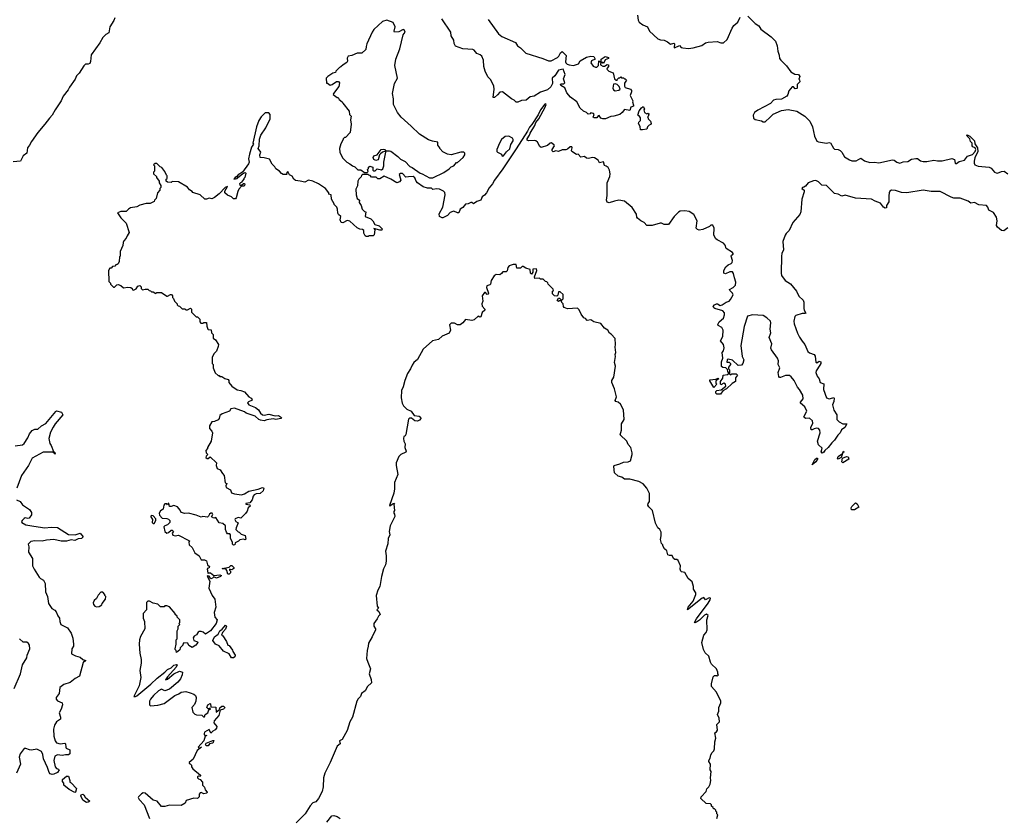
# Model space of a CAD drawing. Extents: x 1966327 to 2147849, y 395140 to 552178.
# Tile 306 of 316: x 2086296 to 2097205, y 521066 to 529913. Entities that reach past the tile are written whole.
import ezdxf

# ---------------------------------------------------------------- set-up
doc = ezdxf.new("R2010")
doc.units = 0

msp = doc.modelspace()

# ---------------------------------------------------------------- linework, layer by layer
at = {"layer": '0CON20XD'}
for points in [[(2087348, 529935), (2087337, 529903), (2087294, 529835), (2087283, 529767), (2087251, 529749), (2087218, 529715), (2087185, 529658), (2087088, 529525), (2087079, 529451), (2087071, 529429), (2087055, 529419), (2087025, 529420), (2087007, 529403), (2086955, 529322), (2086925, 529292), (2086909, 529255), (2086846, 529165), (2086833, 529135), (2086779, 529065), (2086756, 529014), (2086687, 528915), (2086657, 528855), (2086626, 528824), (2086576, 528755), (2086495, 528665), (2086425, 528565), (2086405, 528524), (2086381, 528495), (2086375, 528435), (2086335, 528405), (2086303, 528347), (2086225, 528339)], [(2090875, 528163), (2090995, 528222), (2091055, 528262), (2091075, 528282), (2091106, 528294), (2091135, 528330), (2091145, 528330), (2091208, 528385), (2091228, 528415), (2091228, 528435), (2091217, 528447), (2091185, 528447), (2091075, 528417), (2091035, 528422), (2090985, 528448), (2090950, 528485), (2090950, 528495), (2090930, 528525), (2090928, 528558), (2090868, 528568), (2090825, 528583), (2090724, 528644), (2090633, 528735), (2090522, 528832), (2090480, 528885), (2090438, 528975), (2090438, 529035), (2090428, 529095), (2090448, 529205), (2090482, 529265), (2090452, 529405), (2090463, 529477), (2090509, 529591), (2090546, 529745), (2090566, 529776), (2090555, 529802), (2090545, 529806), (2090495, 529779), (2090450, 529775), (2090446, 529786), (2090454, 529835), (2090435, 529881), (2090365, 529909), (2090315, 529893), (2090220, 529805), (2090200, 529775), (2090143, 529645), (2090133, 529615), (2090132, 529585), (2090085, 529541), (2090035, 529543), (2089975, 529518), (2089935, 529508), (2089924, 529486), (2089926, 529455), (2089919, 529441), (2089880, 529415), (2089855, 529390), (2089840, 529385), (2089800, 529345), (2089795, 529330), (2089765, 529320), (2089710, 529285), (2089690, 529265), (2089695, 529210), (2089705, 529210), (2089735, 529188), (2089758, 529195), (2089805, 529227), (2089825, 529230), (2089832, 529225), (2089838, 529215), (2089831, 529175), (2089771, 529095), (2089770, 529085), (2089815, 529050), (2089825, 529050), (2089835, 529030), (2089870, 529005), (2089875, 528990), (2089945, 528900), (2089950, 528865), (2089970, 528845), (2089962, 528805), (2089968, 528755), (2089958, 528665), (2089905, 528610), (2089895, 528610), (2089880, 528595), (2089880, 528585), (2089853, 528537), (2089838, 528485), (2089842, 528445), (2089873, 528383), (2089920, 528335), (2089955, 528318), (2089983, 528293), (2090010, 528285), (2090042, 528252), (2090075, 528252), (2090115, 528220), (2090145, 528220), (2090158, 528232), (2090150, 528255), (2090160, 528265), (2090162, 528278), (2090175, 528290), (2090208, 528278), (2090210, 528245), (2090215, 528240), (2090235, 528240), (2090255, 528260), (2090305, 528250), (2090318, 528262), (2090330, 528295), (2090330, 528335), (2090351, 528445), (2090348, 528458), (2090314, 528446), (2090292, 528428), (2090282, 528415), (2090268, 528362), (2090243, 528353), (2090220, 528365), (2090213, 528385), (2090220, 528405), (2090255, 528418), (2090299, 528475), (2090325, 528481), (2090342, 528475), (2090355, 528460), (2090392, 528462), (2090406, 528456), (2090485, 528399), (2090515, 528370), (2090565, 528341), (2090618, 528288), (2090645, 528276), (2090732, 528212), (2090755, 528206), (2090835, 528163), (2090875, 528163)], [(2091487, 529917), (2091600, 529755), (2091638, 529728), (2091790, 529660), (2091810, 529625), (2091845, 529600), (2091905, 529541), (2092092, 529482), (2092155, 529456), (2092185, 529456), (2092256, 529494), (2092271, 529509), (2092286, 529545), (2092305, 529561), (2092351, 529515), (2092344, 529445), (2092346, 529435), (2092362, 529422), (2092385, 529412), (2092433, 529407), (2092488, 529425), (2092505, 529458), (2092575, 529500), (2092625, 529510), (2092656, 529506), (2092672, 529475), (2092633, 529457), (2092624, 529435), (2092650, 529400), (2092675, 529388), (2092691, 529389), (2092710, 529405), (2092712, 529458), (2092725, 529450), (2092738, 529452), (2092740, 529475), (2092783, 529507), (2092820, 529495), (2092818, 529482), (2092781, 529469), (2092765, 529430), (2092755, 529440), (2092745, 529440), (2092732, 529428), (2092730, 529415), (2092755, 529400), (2092775, 529400), (2092805, 529418), (2092820, 529415), (2092820, 529395), (2092803, 529377), (2092802, 529365), (2092822, 529342), (2092873, 529323), (2092885, 529260), (2092903, 529243), (2092917, 529243), (2092920, 529255), (2092935, 529270), (2092945, 529270), (2092955, 529280), (2092965, 529270), (2092985, 529270), (2092995, 529260), (2093005, 529260), (2093020, 529245), (2092998, 529212), (2092997, 529177), (2093003, 529163), (2093065, 529143), (2093075, 529130), (2093076, 529115), (2093061, 529075), (2093088, 529015), (2093084, 529004), (2093098, 528965), (2093095, 528954), (2093067, 528943), (2093055, 528908), (2092995, 528917), (2092972, 528885), (2092945, 528864), (2092880, 528845), (2092845, 528842), (2092787, 528815), (2092755, 528816), (2092735, 528824), (2092715, 528852), (2092705, 528850), (2092692, 528825), (2092662, 528828), (2092650, 528835), (2092660, 528865), (2092653, 528873), (2092625, 528882), (2092615, 528872), (2092595, 528868), (2092576, 528886), (2092541, 528901), (2092504, 528935), (2092468, 529005), (2092397, 529055), (2092357, 529105), (2092335, 529157), (2092290, 529185), (2092288, 529195), (2092295, 529202), (2092325, 529202), (2092336, 529215), (2092321, 529259), (2092338, 529305), (2092316, 529366), (2092265, 529354), (2092225, 529290), (2092195, 529267), (2092198, 529205), (2092179, 529171), (2092145, 529137), (2092065, 529112), (2091995, 529066), (2091950, 529060), (2091907, 529023), (2091855, 529019), (2091815, 529000), (2091795, 528999), (2091775, 529023), (2091744, 529035), (2091645, 529114), (2091615, 529109), (2091588, 529082), (2091555, 529051), (2091541, 529051), (2091553, 529145), (2091548, 529178), (2091516, 529246), (2091481, 529281), (2091452, 529345), (2091438, 529395), (2091434, 529465), (2091415, 529508), (2091396, 529525), (2091360, 529540), (2091332, 529575), (2091316, 529585), (2091205, 529590), (2091125, 529622), (2091108, 529648), (2091107, 529687), (2091076, 529735), (2091072, 529775), (2090974, 529924)], [(2093140, 529965), (2093148, 529908), (2093160, 529885), (2093200, 529855), (2093253, 529833), (2093272, 529785), (2093365, 529703), (2093395, 529691), (2093435, 529687), (2093475, 529667), (2093505, 529642), (2093545, 529654), (2093552, 529645), (2093546, 529606), (2093550, 529600), (2093605, 529626), (2093625, 529607), (2093645, 529602), (2093705, 529596), (2093758, 529602), (2093855, 529628), (2093895, 529656), (2093925, 529666), (2094022, 529672), (2094066, 529656), (2094095, 529656), (2094136, 529694), (2094189, 529821), (2094210, 529850), (2094251, 529885), (2094280, 529940)], [(2094364, 529954), (2094443, 529873), (2094484, 529845), (2094508, 529808), (2094623, 529725), (2094653, 529695), (2094670, 529675), (2094690, 529625), (2094694, 529565), (2094711, 529521), (2094716, 529485), (2094728, 529465), (2094793, 529403), (2094838, 529335), (2094885, 529310), (2094926, 529306), (2094938, 529285), (2094930, 529255), (2094937, 529247), (2094940, 529225), (2094910, 529195), (2094910, 529155), (2094905, 529150), (2094888, 529148), (2094868, 529168), (2094855, 529170), (2094816, 529124), (2094808, 529085), (2094794, 529066), (2094735, 529034), (2094675, 529030), (2094649, 529021), (2094615, 528984), (2094475, 528912), (2094436, 528884), (2094421, 528855), (2094425, 528823), (2094445, 528809), (2094515, 528794), (2094535, 528781), (2094555, 528782), (2094611, 528835), (2094645, 528867), (2094735, 528907), (2094811, 528919), (2094905, 528899), (2094995, 528845), (2095051, 528791), (2095079, 528725), (2095101, 528625), (2095129, 528569), (2095145, 528560), (2095234, 528546), (2095265, 528552), (2095278, 528548), (2095311, 528491), (2095325, 528481), (2095365, 528476), (2095385, 528466), (2095405, 528445), (2095433, 528393), (2095490, 528360), (2095515, 528351), (2095565, 528350), (2095615, 528381), (2095655, 528350), (2095715, 528332), (2095765, 528334), (2095815, 528327), (2095965, 528361), (2095985, 528357), (2096014, 528335), (2096047, 528323), (2096085, 528337), (2096135, 528344), (2096175, 528369), (2096226, 528376), (2096245, 528374), (2096275, 528351), (2096305, 528344), (2096345, 528343), (2096425, 528358), (2096465, 528350), (2096515, 528350), (2096625, 528376), (2096653, 528365), (2096659, 528325), (2096665, 528319), (2096675, 528322), (2096705, 528344), (2096765, 528359), (2096798, 528402), (2096851, 528419), (2096881, 528455), (2096888, 528475), (2096884, 528494), (2096855, 528506), (2096849, 528515), (2096850, 528545), (2096831, 528565), (2096823, 528593), (2096794, 528625), (2096790, 528635), (2096795, 528639), (2096822, 528625), (2096875, 528570), (2096878, 528538), (2096907, 528495), (2096910, 528455), (2096878, 528382), (2096871, 528345), (2096870, 528325), (2096879, 528305), (2096915, 528289), (2097039, 528279), (2097058, 528268), (2097095, 528226), (2097115, 528216), (2097130, 528215), (2097175, 528232), (2097205, 528237), (2097245, 528207)], [(2092895, 529126), (2092935, 529132), (2092947, 529145), (2092938, 529175), (2092915, 529197), (2092895, 529202), (2092875, 529198), (2092866, 529155), (2092876, 529135), (2092895, 529126)], [(2094020, 525765), (2094010, 525775), (2094010, 525795), (2094020, 525805), (2094067, 525813), (2094118, 525852), (2094117, 525877), (2094097, 525887), (2094065, 525870), (2094060, 525875), (2094060, 525905), (2094087, 525943), (2094090, 525975), (2094137, 525983), (2094148, 525992), (2094150, 526005), (2094140, 526015), (2094138, 526038), (2094118, 526058), (2094085, 526061), (2094073, 526073), (2094072, 526125), (2094088, 526165), (2094079, 526225), (2094094, 526246), (2094102, 526278), (2094094, 526314), (2094061, 526355), (2094087, 526404), (2094090, 526475), (2094077, 526505), (2094035, 526524), (2094031, 526535), (2094046, 526565), (2094094, 526606), (2094106, 526644), (2094104, 526665), (2094087, 526687), (2093998, 526715), (2093985, 526722), (2093981, 526735), (2093993, 526755), (2094015, 526767), (2094026, 526766), (2094055, 526749), (2094079, 526755), (2094125, 526786), (2094155, 526796), (2094172, 526815), (2094200, 526865), (2094193, 526883), (2094163, 526915), (2094162, 526925), (2094199, 526945), (2094227, 526973), (2094231, 527005), (2094217, 527055), (2094205, 527103), (2094195, 527119), (2094165, 527120), (2094115, 527099), (2094096, 527106), (2094096, 527134), (2094119, 527175), (2094145, 527199), (2094179, 527211), (2094191, 527225), (2094193, 527245), (2094178, 527292), (2094184, 527305), (2094199, 527315), (2094199, 527325), (2094194, 527335), (2094125, 527379), (2094112, 527415), (2094095, 527438), (2094023, 527473), (2094007, 527487), (2093986, 527525), (2093992, 527605), (2093977, 527637), (2093955, 527636), (2093938, 527622), (2093865, 527589), (2093825, 527583), (2093805, 527588), (2093792, 527605), (2093802, 527685), (2093765, 527757), (2093715, 527790), (2093665, 527797), (2093615, 527791), (2093595, 527781), (2093548, 527735), (2093485, 527646), (2093435, 527644), (2093405, 527661), (2093392, 527658), (2093305, 527634), (2093245, 527634), (2093215, 527665), (2093178, 527685), (2093142, 527715), (2093135, 527725), (2093129, 527759), (2093082, 527832), (2092995, 527902), (2092935, 527913), (2092886, 527904), (2092826, 527884), (2092805, 527891), (2092797, 527915), (2092806, 527965), (2092806, 528106), (2092833, 528177), (2092838, 528205), (2092832, 528245), (2092816, 528276), (2092795, 528292), (2092775, 528298), (2092765, 528337), (2092719, 528329), (2092706, 528356), (2092665, 528384), (2092645, 528386), (2092595, 528376), (2092575, 528381), (2092552, 528398), (2092512, 528392), (2092485, 528422), (2092465, 528421), (2092415, 528455), (2092410, 528465), (2092418, 528495), (2092412, 528505), (2092395, 528504), (2092365, 528479), (2092345, 528473), (2092307, 528473), (2092265, 528454), (2092235, 528460), (2092205, 528450), (2092195, 528460), (2092194, 528475), (2092220, 528515), (2092216, 528525), (2092188, 528548), (2092175, 528546), (2092145, 528519), (2092075, 528496), (2092057, 528507), (2092032, 528555), (2092015, 528572), (2091995, 528577), (2091932, 528572), (2091918, 528578), (2091918, 528595), (2091945, 528634), (2091952, 528658), (2092005, 528741), (2092016, 528774), (2092047, 528815), (2092116, 528945), (2092129, 528975), (2092125, 528980), (2092115, 528977), (2092065, 528915), (2092040, 528860), (2091969, 528751), (2091945, 528723), (2091922, 528678), (2091796, 528484), (2091648, 528262), (2091555, 528135), (2091535, 528094), (2091499, 528051), (2091468, 527995), (2091445, 527969), (2091418, 527952), (2091405, 527916), (2091360, 527900), (2091325, 527872), (2091305, 527888), (2091295, 527888), (2091265, 527872), (2091235, 527870), (2091205, 527832), (2091177, 527813), (2091160, 527775), (2091145, 527773), (2091105, 527792), (2091095, 527790), (2091065, 527777), (2091036, 527744), (2090985, 527718), (2090975, 527718), (2090948, 527735), (2090944, 527764), (2090984, 527835), (2091008, 527975), (2091005, 528000), (2090990, 528015), (2090947, 528037), (2090915, 528040), (2090875, 528032), (2090857, 528047), (2090815, 528047), (2090765, 528063), (2090702, 528105), (2090688, 528125), (2090675, 528160), (2090657, 528177), (2090602, 528172), (2090575, 528170), (2090538, 528208), (2090515, 528210), (2090502, 528198), (2090503, 528187), (2090520, 528135), (2090505, 528118), (2090475, 528108), (2090408, 528148), (2090335, 528180), (2090285, 528150), (2090265, 528150), (2090245, 528170), (2090195, 528170), (2090178, 528188), (2090165, 528190), (2090155, 528200), (2090095, 528200), (2090082, 528188), (2090078, 528172), (2090052, 528148), (2090042, 528125), (2090037, 528073), (2090020, 528035), (2090022, 527975), (2090034, 527934), (2090060, 527915), (2090058, 527888), (2090080, 527855), (2090092, 527815), (2090115, 527790), (2090130, 527785), (2090123, 527735), (2090185, 527708), (2090208, 527685), (2090230, 527645), (2090278, 527628), (2090310, 527595), (2090307, 527583), (2090285, 527582), (2090220, 527600), (2090230, 527585), (2090225, 527530), (2090212, 527518), (2090165, 527520), (2090155, 527510), (2090135, 527510), (2090125, 527520), (2090108, 527548), (2090107, 527577), (2090095, 527590), (2090063, 527593), (2090035, 527608), (2089955, 527683), (2089925, 527690), (2089875, 527662), (2089857, 527667), (2089847, 527695), (2089852, 527732), (2089828, 527755), (2089821, 527771), (2089818, 527815), (2089808, 527835), (2089780, 527865), (2089780, 527875), (2089752, 527925), (2089748, 527975), (2089722, 527982), (2089720, 527995), (2089684, 528044), (2089606, 528096), (2089544, 528124), (2089494, 528136), (2089455, 528112), (2089405, 528126), (2089352, 528132), (2089333, 528145), (2089315, 528180), (2089284, 528194), (2089265, 528230), (2089252, 528215), (2089260, 528205), (2089252, 528198), (2089215, 528198), (2089195, 528208), (2089175, 528237), (2089135, 528262), (2089122, 528285), (2089094, 528314), (2089065, 528368), (2089005, 528383), (2088960, 528385), (2088958, 528415), (2088968, 528445), (2088938, 528485), (2088950, 528515), (2088951, 528589), (2088968, 528635), (2089022, 528715), (2089072, 528815), (2089070, 528865), (2089055, 528880), (2089035, 528882), (2089015, 528880), (2088972, 528838), (2088947, 528795), (2088920, 528725), (2088880, 528545), (2088887, 528533), (2088865, 528500), (2088841, 528425), (2088832, 528372), (2088837, 528335), (2088832, 528315), (2088764, 528226), (2088715, 528193), (2088703, 528177), (2088682, 528165), (2088670, 528145), (2088706, 528154), (2088713, 528167), (2088763, 528207), (2088795, 528220), (2088800, 528215), (2088790, 528165), (2088780, 528155), (2088780, 528145), (2088760, 528125), (2088758, 528112), (2088742, 528108), (2088732, 528095), (2088735, 528080), (2088755, 528080), (2088775, 528100), (2088788, 528098), (2088792, 528085), (2088782, 528068), (2088752, 528068), (2088722, 528035), (2088711, 528009), (2088695, 527940), (2088685, 527928), (2088665, 527929), (2088641, 527951), (2088598, 527968), (2088568, 527995), (2088567, 528015), (2088597, 528067), (2088574, 528055), (2088506, 527984), (2088455, 527944), (2088425, 527930), (2088395, 527938), (2088365, 527927), (2088347, 527927), (2088295, 527972), (2088215, 528000), (2088205, 528012), (2088177, 528027), (2088155, 528058), (2088055, 528118), (2087985, 528120), (2087975, 528110), (2087932, 528112), (2087920, 528125), (2087920, 528145), (2087930, 528155), (2087930, 528185), (2087922, 528192), (2087905, 528230), (2087870, 528275), (2087853, 528283), (2087815, 528320), (2087795, 528320), (2087780, 528305), (2087790, 528295), (2087790, 528235), (2087780, 528225), (2087780, 528205), (2087810, 528175), (2087810, 528165), (2087840, 528125), (2087840, 528105), (2087860, 528075), (2087860, 528055), (2087850, 528045), (2087850, 528025), (2087822, 527995), (2087807, 527933), (2087790, 527915), (2087785, 527900), (2087742, 527878), (2087697, 527877)], [(2093195, 528692), (2093173, 528693), (2093172, 528732), (2093152, 528765), (2093155, 528778), (2093173, 528797), (2093173, 528825), (2093159, 528849), (2093144, 528855), (2093159, 528905), (2093185, 528938), (2093205, 528950), (2093218, 528925), (2093212, 528915), (2093217, 528887), (2093245, 528870), (2093258, 528878), (2093268, 528868), (2093258, 528842), (2093250, 528835), (2093260, 528825), (2093260, 528815), (2093285, 528790), (2093292, 528765), (2093288, 528752), (2093270, 528745), (2093250, 528725), (2093245, 528700), (2093195, 528692)], [(2091643, 528403), (2091655, 528404), (2091690, 528450), (2091725, 528484), (2091739, 528531), (2091765, 528572), (2091765, 528588), (2091755, 528602), (2091715, 528622), (2091675, 528618), (2091635, 528587), (2091610, 528545), (2091583, 528475), (2091582, 528455), (2091590, 528445), (2091633, 528423), (2091643, 528403)], [(2097244, 527606), (2097200, 527575), (2097175, 527579), (2097128, 527615), (2097118, 527635), (2097126, 527685), (2097119, 527725), (2097085, 527779), (2097032, 527805), (2097024, 527835), (2097008, 527855), (2096921, 527861), (2096875, 527888), (2096835, 527882), (2096804, 527904), (2096715, 527937), (2096645, 527936), (2096616, 527946), (2096495, 528009), (2096395, 528010), (2096306, 528026), (2096125, 527996), (2096065, 527998), (2096001, 528021), (2095955, 528026), (2095938, 528015), (2095929, 527995), (2095924, 527964), (2095926, 527895), (2095898, 527855), (2095899, 527831), (2095885, 527825), (2095865, 527837), (2095835, 527881), (2095775, 527902), (2095735, 527924), (2095555, 527935), (2095442, 527968), (2095405, 527959), (2095365, 527980), (2095325, 527987), (2095236, 528075), (2095185, 528082), (2095145, 528116), (2095115, 528132), (2095092, 528128), (2095033, 528107), (2095001, 528069), (2094985, 528057), (2094970, 528055), (2094962, 528045), (2094986, 528026), (2094988, 528005), (2094962, 527925), (2094952, 527785), (2094938, 527755), (2094863, 527665), (2094823, 527577), (2094788, 527545), (2094778, 527525), (2094750, 527455), (2094758, 527365), (2094740, 527325), (2094737, 527295), (2094733, 527105), (2094738, 527078), (2094777, 527025), (2094837, 526987), (2094904, 526905), (2094930, 526850), (2094977, 526805), (2094983, 526785), (2094983, 526715), (2094988, 526695), (2095007, 526663), (2094995, 526658), (2094965, 526659), (2094895, 526638), (2094884, 526625), (2094874, 526575), (2094878, 526545), (2094912, 526442), (2094935, 526395), (2094965, 526352), (2094995, 526315), (2095027, 526237), (2095045, 526224), (2095099, 526205), (2095108, 526185), (2095115, 526118), (2095127, 526113), (2095155, 526130), (2095172, 526125), (2095172, 526105), (2095162, 526085), (2095120, 526025), (2095118, 526005), (2095130, 525965), (2095154, 525934), (2095164, 525894), (2095205, 525880), (2095203, 525817), (2095236, 525726), (2095264, 525714), (2095306, 525726), (2095315, 525727), (2095320, 525720), (2095318, 525682), (2095303, 525645), (2095317, 525587), (2095348, 525535), (2095351, 525485), (2095375, 525460), (2095415, 525436), (2095460, 525435), (2095438, 525395), (2095400, 525370), (2095385, 525335), (2095359, 525311), (2095324, 525255), (2095293, 525227), (2095255, 525175), (2095218, 525142), (2095205, 525122), (2095187, 525113), (2095176, 525125), (2095188, 525165), (2095145, 525205), (2095137, 525243), (2095165, 525335), (2095161, 525365), (2095145, 525384), (2095129, 525389), (2095098, 525382), (2095075, 525369), (2095065, 525371), (2095062, 525395), (2095084, 525445), (2095080, 525469), (2095045, 525498), (2095005, 525496), (2094987, 525505), (2094984, 525515), (2095016, 525575), (2094994, 525625), (2094948, 525665), (2094946, 525675), (2094975, 525715), (2094971, 525755), (2094936, 525816), (2094913, 525843), (2094878, 525915), (2094845, 525957), (2094825, 525970), (2094780, 525970), (2094725, 525948), (2094715, 525950), (2094705, 525962), (2094699, 526005), (2094717, 526057), (2094701, 526095), (2094702, 526135), (2094692, 526162), (2094624, 526255), (2094620, 526275), (2094628, 526322), (2094601, 526391), (2094617, 526445), (2094611, 526485), (2094620, 526555), (2094613, 526575), (2094575, 526611), (2094535, 526637), (2094415, 526643), (2094361, 526629), (2094323, 526515), (2094286, 526305), (2094302, 526182), (2094318, 526145), (2094307, 526103), (2094295, 526085), (2094255, 526083), (2094195, 526141), (2094145, 526153), (2094135, 526146), (2094130, 526120), (2094155, 526120), (2094170, 526105), (2094170, 526095), (2094150, 526065), (2094150, 526045), (2094160, 526035), (2094162, 525992), (2094175, 525980), (2094185, 525990), (2094235, 525990), (2094250, 525975), (2094228, 525945), (2094228, 525905), (2094188, 525882), (2094128, 525825), (2094087, 525803), (2094060, 525765), (2094020, 525765)], [(2087697, 527877), (2087625, 527858), (2087595, 527842), (2087525, 527828), (2087500, 527815), (2087475, 527790), (2087415, 527790), (2087380, 527775), (2087417, 527717), (2087475, 527660), (2087510, 527555), (2087485, 527520), (2087477, 527493), (2087450, 527465), (2087443, 527447), (2087437, 527413), (2087410, 527345), (2087410, 527295), (2087400, 527285), (2087398, 527235), (2087385, 527210), (2087375, 527200), (2087362, 527198), (2087348, 527182), (2087325, 527180), (2087308, 527162), (2087295, 527160), (2087280, 527135), (2087283, 527013), (2087300, 526995), (2087300, 526985), (2087335, 526950), (2087345, 526950), (2087372, 526978), (2087385, 526980), (2087417, 526967), (2087445, 526942), (2087495, 526952), (2087527, 526947), (2087540, 526935), (2087545, 526920), (2087555, 526918), (2087585, 526932), (2087605, 526960), (2087627, 526967), (2087640, 526955), (2087640, 526935), (2087655, 526920), (2087685, 526930), (2087715, 526930), (2087732, 526912), (2087745, 526910), (2087755, 526900), (2087775, 526900), (2087805, 526880), (2087815, 526890), (2087865, 526890), (2087925, 526850), (2087935, 526850), (2087965, 526870), (2087978, 526868), (2087990, 526855), (2087990, 526835), (2088000, 526825), (2088010, 526795), (2088040, 526765), (2088040, 526755), (2088052, 526742), (2088065, 526740), (2088095, 526710), (2088125, 526710), (2088135, 526700), (2088155, 526700), (2088188, 526718), (2088200, 526705), (2088200, 526675), (2088252, 526622), (2088265, 526620), (2088290, 526595), (2088290, 526565), (2088302, 526552), (2088325, 526550), (2088335, 526560), (2088365, 526560), (2088368, 526518), (2088380, 526485), (2088385, 526480), (2088418, 526478), (2088420, 526445), (2088440, 526425), (2088440, 526385), (2088466, 526366), (2088498, 526315), (2088496, 526294), (2088477, 526243), (2088450, 526215), (2088430, 526175), (2088430, 526105), (2088440, 526095), (2088440, 526055), (2088462, 526002), (2088495, 525970), (2088505, 525970), (2088515, 525960), (2088535, 525960), (2088568, 525938), (2088605, 525928), (2088612, 525915), (2088613, 525893), (2088645, 525852), (2088705, 525812), (2088747, 525807), (2088785, 525790), (2088835, 525737), (2088862, 525722), (2088870, 525705), (2088863, 525695), (2088830, 525680), (2088821, 525669), (2088835, 525646), (2088907, 525617), (2088941, 525591), (2088963, 525555), (2088985, 525536), (2089005, 525533), (2089055, 525543), (2089125, 525526), (2089165, 525528), (2089197, 525505), (2089190, 525495), (2089135, 525484), (2089105, 525490), (2089035, 525481), (2089005, 525471), (2088965, 525476), (2088945, 525485), (2088905, 525523), (2088805, 525556), (2088785, 525569), (2088675, 525610), (2088636, 525604), (2088620, 525575), (2088538, 525548), (2088515, 525528), (2088507, 525495), (2088495, 525482), (2088455, 525462), (2088425, 525460), (2088398, 525415), (2088397, 525385), (2088423, 525355), (2088431, 525335), (2088416, 525244), (2088378, 525175), (2088377, 525163), (2088358, 525142), (2088363, 525115), (2088380, 525095), (2088361, 525079), (2088358, 525065), (2088373, 525053), (2088385, 525052), (2088405, 525070), (2088476, 525006), (2088472, 524975), (2088483, 524943), (2088518, 524925), (2088542, 524885), (2088562, 524865), (2088573, 524783), (2088590, 524775), (2088581, 524749), (2088585, 524730), (2088632, 524705), (2088642, 524672), (2088675, 524660), (2088755, 524651), (2088785, 524660), (2088835, 524689), (2088938, 524712), (2088985, 524732), (2089000, 524725), (2088992, 524695), (2088959, 524665), (2088915, 524662), (2088892, 524648), (2088882, 524635), (2088873, 524595), (2088845, 524562), (2088800, 524555), (2088800, 524545), (2088845, 524538), (2088850, 524525), (2088828, 524505), (2088815, 524470), (2088796, 524444), (2088745, 524392), (2088715, 524400), (2088682, 524385), (2088680, 524375), (2088692, 524355), (2088718, 524338), (2088694, 524286), (2088692, 524265), (2088715, 524240), (2088728, 524238), (2088750, 524215), (2088795, 524198), (2088802, 524158), (2088795, 524152), (2088775, 524157), (2088735, 524152), (2088720, 524135), (2088682, 524118), (2088680, 524095), (2088664, 524094), (2088652, 524105), (2088652, 524125), (2088630, 524165), (2088633, 524205), (2088625, 524216), (2088598, 524218), (2088587, 524235), (2088577, 524265), (2088575, 524307), (2088545, 524332), (2088505, 524340), (2088468, 524398), (2088447, 524393), (2088420, 524405), (2088437, 524433), (2088430, 524445), (2088415, 524447), (2088398, 524435), (2088388, 524412), (2088377, 524403), (2088325, 524408), (2088305, 524402), (2088250, 524425), (2088165, 524446), (2088125, 524443), (2088084, 524454), (2088075, 524480), (2088045, 524518), (2088005, 524533), (2087975, 524520), (2087955, 524520), (2087947, 524557), (2087940, 524555), (2087935, 524540), (2087925, 524550), (2087905, 524550), (2087893, 524537), (2087885, 524490), (2087855, 524472), (2087840, 524445), (2087846, 524426), (2087875, 524390), (2087927, 524387), (2087945, 524380), (2087960, 524365), (2087958, 524342), (2087933, 524317), (2087902, 524308), (2087894, 524296), (2087902, 524242), (2087926, 524226), (2087945, 524233), (2087975, 524260), (2087985, 524258), (2087998, 524245), (2087986, 524224), (2087994, 524204), (2088017, 524197), (2088055, 524202), (2088170, 524145), (2088180, 524135), (2088170, 524125), (2088172, 524095), (2088206, 524066), (2088235, 524008), (2088283, 523973), (2088305, 523930), (2088345, 523930), (2088367, 523917), (2088376, 523876), (2088400, 523855), (2088395, 523840), (2088382, 523838), (2088373, 523827), (2088380, 523785), (2088385, 523780), (2088393, 523787), (2088410, 523785), (2088445, 523757), (2088515, 523762), (2088530, 523755), (2088520, 523745), (2088475, 523727), (2088445, 523742), (2088433, 523727), (2088415, 523720), (2088395, 523750), (2088378, 523752), (2088373, 523747), (2088402, 523692), (2088392, 523615), (2088427, 523535), (2088458, 523495), (2088467, 523405), (2088450, 523345), (2088459, 523295), (2088484, 523265), (2088473, 523225), (2088408, 523145), (2088355, 523106), (2088328, 523129), (2088305, 523136), (2088285, 523136), (2088273, 523127), (2088255, 523098), (2088227, 523083), (2088217, 523065), (2088226, 523036), (2088265, 523022), (2088270, 523015), (2088249, 522985), (2088205, 522960), (2088171, 522981), (2088158, 523008), (2088115, 523010), (2088103, 522997), (2088102, 522985), (2088072, 522955), (2088069, 522931), (2088032, 522902), (2088030, 522925), (2088020, 522935), (2088020, 522945), (2088030, 522995), (2088030, 523045), (2088040, 523055), (2088040, 523145), (2088050, 523165), (2088050, 523195), (2088070, 523215), (2088060, 523225), (2088070, 523235), (2088070, 523265), (2088040, 523295), (2088040, 523305), (2088020, 523325), (2088020, 523335), (2087955, 523410), (2087925, 523420), (2087905, 523420), (2087895, 523410), (2087855, 523410), (2087827, 523437), (2087775, 523450), (2087735, 523470), (2087715, 523470), (2087702, 523458), (2087700, 523375), (2087662, 523335), (2087662, 523285), (2087680, 523245), (2087682, 523165), (2087635, 523080), (2087623, 523045), (2087618, 522995), (2087628, 522895), (2087642, 522825), (2087642, 522785), (2087628, 522705), (2087637, 522627), (2087618, 522535), (2087562, 522415), (2087580, 522415), (2087595, 522424), (2087748, 522552), (2087820, 522620), (2087905, 522686), (2087933, 522716), (2087975, 522735), (2088005, 522762), (2088032, 522772), (2088040, 522765), (2088028, 522742), (2087932, 522635), (2087912, 522602), (2087935, 522609), (2088005, 522667), (2088065, 522698), (2088098, 522685), (2088096, 522654), (2088077, 522613), (2088046, 522574), (2087955, 522496), (2087905, 522477), (2087865, 522496), (2087832, 522478), (2087777, 522425), (2087746, 522385), (2087734, 522364), (2087733, 522323), (2087745, 522313), (2087825, 522320), (2087895, 522340), (2088015, 522427), (2088060, 522445), (2088085, 522462), (2088135, 522470), (2088186, 522456), (2088225, 522442), (2088242, 522425), (2088250, 522405), (2088248, 522365), (2088232, 522328), (2088202, 522295), (2088213, 522243), (2088235, 522220), (2088255, 522212), (2088315, 522210), (2088332, 522192), (2088345, 522190), (2088352, 522218), (2088380, 522235), (2088392, 522268), (2088410, 522275), (2088405, 522290), (2088395, 522280), (2088385, 522280), (2088370, 522295), (2088380, 522325), (2088405, 522338), (2088410, 522335), (2088412, 522302), (2088468, 522298), (2088472, 522242), (2088508, 522272), (2088515, 522290), (2088535, 522310), (2088555, 522308), (2088567, 522295), (2088566, 522285), (2088555, 522274), (2088516, 522264), (2088501, 522205), (2088450, 522145), (2088448, 522125), (2088480, 522085), (2088478, 522065), (2088460, 522045), (2088437, 522033), (2088415, 522008), (2088395, 522050), (2088345, 522019), (2088339, 522005), (2088341, 521991), (2088370, 521985), (2088352, 521978), (2088337, 521925), (2088272, 521855), (2088285, 521848), (2088310, 521855), (2088261, 521819), (2088217, 521723), (2088172, 521685), (2088172, 521672), (2088185, 521670), (2088200, 521655), (2088200, 521635), (2088214, 521614), (2088298, 521545), (2088300, 521535), (2088295, 521530), (2088275, 521532), (2088264, 521526), (2088264, 521515), (2088275, 521504), (2088295, 521498), (2088321, 521465)], [(2094020, 521065), (2094030, 521105), (2094020, 521115), (2094020, 521135), (2094010, 521145), (2094008, 521158), (2093995, 521170), (2093982, 521172), (2093980, 521185), (2093962, 521202), (2093960, 521215), (2093948, 521228), (2093902, 521232), (2093843, 521285), (2093848, 521305), (2093900, 521365), (2093909, 521391), (2093932, 521415), (2093946, 521444), (2093952, 521485), (2093948, 521515), (2093958, 521585), (2093947, 521605), (2093948, 521665), (2093930, 521695), (2093930, 521705), (2093947, 521733), (2093955, 521770), (2093968, 521795), (2093986, 521814), (2093993, 521835), (2093997, 521915), (2094007, 521955), (2093998, 522012), (2094016, 522024), (2094027, 522043), (2094020, 522105), (2094048, 522135), (2094047, 522175), (2094028, 522215), (2094043, 522255), (2094041, 522295), (2094063, 522345), (2094063, 522363), (2094018, 522465), (2093962, 522525), (2093962, 522555), (2093980, 522635), (2093995, 522650), (2094015, 522650), (2094025, 522640), (2094040, 522655), (2094030, 522665), (2094030, 522685), (2094015, 522722), (2093962, 522775), (2093948, 522795), (2093931, 522861), (2093891, 522901), (2093872, 522935), (2093854, 523015), (2093876, 523095), (2093900, 523125), (2093911, 523155), (2093910, 523265), (2093922, 523312), (2093906, 523326), (2093885, 523316), (2093828, 523262), (2093795, 523239), (2093775, 523230), (2093774, 523234), (2093796, 523275), (2093925, 523448), (2093946, 523485), (2093950, 523505), (2093935, 523507), (2093895, 523488), (2093875, 523512), (2093858, 523505), (2093694, 523374), (2093703, 523405), (2093759, 523471), (2093789, 523545), (2093786, 523565), (2093761, 523605), (2093760, 523635), (2093747, 523685), (2093704, 523724), (2093665, 523788), (2093630, 523795), (2093620, 523805), (2093614, 523825), (2093619, 523865), (2093593, 523923), (2093575, 523932), (2093554, 523934), (2093538, 523945), (2093525, 523978), (2093495, 523978), (2093478, 523985), (2093465, 524030), (2093441, 524051), (2093420, 524085), (2093420, 524095), (2093405, 524110), (2093394, 524155), (2093402, 524195), (2093402, 524235), (2093388, 524265), (2093368, 524285), (2093342, 524335), (2093307, 524475), (2093265, 524518), (2093257, 524535), (2093260, 524555), (2093272, 524575), (2093274, 524665), (2093243, 524725), (2093205, 524770), (2093155, 524799), (2093055, 524822), (2092995, 524824), (2092966, 524846), (2092925, 524857), (2092886, 524895), (2092877, 524965), (2092884, 524976), (2092945, 524993), (2092985, 525013), (2093036, 525014), (2093062, 525028), (2093082, 525095), (2093082, 525115), (2093067, 525175), (2093039, 525209), (2093023, 525243), (2092948, 525315), (2092962, 525365), (2092962, 525435), (2092992, 525485), (2092987, 525593), (2092952, 525655), (2092925, 525677), (2092900, 525685), (2092892, 525695), (2092908, 525735), (2092887, 525825), (2092856, 525896), (2092857, 525915), (2092880, 525955), (2092896, 526075), (2092886, 526115), (2092897, 526183), (2092893, 526205), (2092900, 526225), (2092892, 526285), (2092898, 526315), (2092892, 526382), (2092849, 526429), (2092831, 526441), (2092813, 526473), (2092777, 526497), (2092735, 526548), (2092658, 526568), (2092625, 526588), (2092585, 526582), (2092564, 526604), (2092545, 526612), (2092515, 526650), (2092495, 526700), (2092477, 526717), (2092365, 526712), (2092330, 526725), (2092320, 526735), (2092317, 526767), (2092302, 526782), (2092298, 526798), (2092275, 526800), (2092265, 526790), (2092252, 526802), (2092265, 526830), (2092278, 526828), (2092295, 526810), (2092305, 526810), (2092318, 526822), (2092318, 526868), (2092285, 526900), (2092265, 526900), (2092258, 526862), (2092248, 526852), (2092220, 526855), (2092200, 526875), (2092200, 526905), (2092210, 526915), (2092207, 526927), (2092150, 526985), (2092148, 526998), (2092135, 527010), (2092122, 527012), (2092095, 527040), (2092065, 527040), (2092055, 527050), (2092002, 527045), (2092001, 527065), (2092026, 527136), (2092022, 527152), (2091982, 527148), (2091982, 527115), (2091965, 527094), (2091954, 527105), (2091950, 527145), (2091905, 527160), (2091875, 527180), (2091862, 527178), (2091845, 527160), (2091805, 527160), (2091795, 527200), (2091765, 527200), (2091720, 527185), (2091705, 527170), (2091697, 527133), (2091685, 527120), (2091648, 527122), (2091635, 527100), (2091615, 527088), (2091575, 527090), (2091554, 527076), (2091521, 527025), (2091513, 526985), (2091505, 526977), (2091470, 526965), (2091468, 526945), (2091490, 526885), (2091485, 526872), (2091475, 526870), (2091455, 526892), (2091445, 526892), (2091420, 526855), (2091426, 526795), (2091416, 526765), (2091419, 526739), (2091450, 526705), (2091450, 526695), (2091421, 526669), (2091405, 526620), (2091395, 526618), (2091375, 526628), (2091331, 526589), (2091305, 526580), (2091235, 526592), (2091206, 526554), (2091175, 526532), (2091145, 526532), (2091115, 526550), (2091075, 526550), (2091058, 526532), (2091068, 526475), (2091055, 526440), (2090975, 526408), (2090935, 526370), (2090870, 526355)], [(2090870, 526355), (2090767, 526265), (2090702, 526148), (2090662, 526115), (2090643, 526087), (2090626, 526044), (2090593, 525995), (2090563, 525915), (2090546, 525845), (2090527, 525805), (2090522, 525725), (2090533, 525665), (2090548, 525635), (2090585, 525598), (2090632, 525575), (2090665, 525528), (2090720, 525520), (2090735, 525510), (2090739, 525495), (2090725, 525477), (2090703, 525467), (2090675, 525470), (2090635, 525498), (2090615, 525500), (2090603, 525487), (2090575, 525320), (2090565, 525302), (2090552, 525295), (2090548, 525275), (2090552, 525245), (2090567, 525215), (2090564, 525174), (2090578, 525132), (2090575, 525123), (2090518, 525095), (2090498, 525075), (2090467, 525005), (2090466, 524975), (2090484, 524875), (2090450, 524785), (2090450, 524715), (2090442, 524668), (2090392, 524532), (2090395, 524528), (2090405, 524531), (2090425, 524549), (2090447, 524557), (2090442, 524548), (2090450, 524475), (2090440, 524465), (2090440, 524445), (2090450, 524435), (2090452, 524408), (2090400, 524305), (2090391, 524245), (2090396, 524205), (2090380, 524165), (2090374, 524106), (2090347, 524025), (2090356, 523974), (2090356, 523914), (2090348, 523875), (2090325, 523830), (2090303, 523745), (2090286, 523635), (2090263, 523595), (2090247, 523533), (2090258, 523415), (2090270, 523395), (2090252, 523375), (2090276, 523356), (2090290, 523325), (2090270, 523305), (2090258, 523275), (2090218, 523225), (2090218, 523195), (2090237, 523167), (2090238, 523155), (2090202, 523075), (2090160, 523005), (2090158, 522975), (2090144, 522926), (2090137, 522835), (2090152, 522795), (2090182, 522722), (2090168, 522665), (2090190, 522605), (2090192, 522568), (2090148, 522525), (2090125, 522478), (2090081, 522449), (2090070, 522415), (2090045, 522390), (2090032, 522365), (2089982, 522185), (2089952, 522135), (2089925, 522040), (2089869, 521941), (2089838, 521925), (2089845, 521890), (2089814, 521866), (2089737, 521685), (2089678, 521565), (2089663, 521513), (2089658, 521415), (2089648, 521365), (2089608, 521285), (2089575, 521250), (2089545, 521238), (2089514, 521206), (2089460, 521115), (2089360, 521015)], [(2093985, 525840), (2093944, 525914), (2093944, 525925), (2094008, 525932), (2094035, 525942), (2094042, 525935), (2094014, 525916), (2094008, 525905), (2094008, 525888), (2094020, 525875), (2093985, 525840)], [(2086245, 525191), (2086325, 525204), (2086345, 525218), (2086387, 525283), (2086406, 525325), (2086435, 525361), (2086465, 525379), (2086495, 525378), (2086539, 525415), (2086585, 525439), (2086695, 525574), (2086705, 525580), (2086758, 525565), (2086775, 525535), (2086689, 525435), (2086668, 525398), (2086637, 525343), (2086620, 525275), (2086629, 525219), (2086646, 525196), (2086671, 525131), (2086685, 525119), (2086689, 525101), (2086664, 525124), (2086555, 525123), (2086435, 525056), (2086394, 524975), (2086315, 524863), (2086264, 524725)], [(2095365, 525044), (2095357, 525047), (2095366, 525075), (2095414, 525107), (2095416, 525114), (2095425, 525132), (2095429, 525125), (2095416, 525114), (2095414, 525107), (2095397, 525063), (2095365, 525044)], [(2095415, 525005), (2095406, 525015), (2095412, 525055), (2095455, 525074), (2095475, 525072), (2095482, 525045), (2095415, 525005)], [(2095075, 524982), (2095105, 525040), (2095124, 525055), (2095136, 525056), (2095136, 525045), (2095118, 525015), (2095075, 524982)], [(2086260, 524595), (2086300, 524575), (2086325, 524540), (2086406, 524486), (2086427, 524455), (2086425, 524430), (2086400, 524390), (2086385, 524387), (2086355, 524394), (2086345, 524389), (2086322, 524365), (2086317, 524355), (2086321, 524345), (2086365, 524318), (2086453, 524303), (2086575, 524285), (2086645, 524291), (2086715, 524287), (2086835, 524212), (2086912, 524208), (2086965, 524225), (2086998, 524185), (2086981, 524165), (2086945, 524163), (2086906, 524144), (2086865, 524151), (2086815, 524138), (2086755, 524138), (2086675, 524155), (2086592, 524148), (2086545, 524138), (2086465, 524140), (2086418, 524132), (2086389, 524105), (2086396, 524075), (2086393, 524015), (2086438, 523945), (2086436, 523865), (2086455, 523825), (2086510, 523739), (2086525, 523723), (2086561, 523705), (2086579, 523669), (2086580, 523575), (2086603, 523525), (2086615, 523445), (2086651, 523391), (2086685, 523372), (2086700, 523355), (2086720, 523310), (2086738, 523285), (2086739, 523245), (2086751, 523215), (2086826, 523175), (2086865, 523119), (2086883, 523063), (2086893, 522995), (2086890, 522975), (2086874, 522945), (2086869, 522889), (2086914, 522865), (2086965, 522852), (2086995, 522826), (2087027, 522815), (2087018, 522805), (2087005, 522802), (2086999, 522791), (2086960, 522640), (2086912, 522615), (2086855, 522571), (2086785, 522548), (2086742, 522515), (2086732, 522448), (2086698, 522405), (2086700, 522385), (2086716, 522366), (2086765, 522347), (2086770, 522325), (2086756, 522274), (2086732, 522235), (2086749, 522185), (2086747, 522165), (2086705, 522134), (2086683, 522097), (2086669, 522055), (2086675, 521975), (2086690, 521925), (2086705, 521904), (2086745, 521890), (2086795, 521897), (2086805, 521891), (2086806, 521855), (2086812, 521845), (2086853, 521825), (2086851, 521779), (2086835, 521769), (2086805, 521771), (2086765, 521762), (2086715, 521770), (2086684, 521755), (2086674, 521705), (2086690, 521635), (2086705, 521617), (2086725, 521611), (2086733, 521603), (2086715, 521575), (2086675, 521554), (2086655, 521553), (2086635, 521560), (2086621, 521575), (2086605, 521629), (2086558, 521725), (2086552, 521772), (2086536, 521806), (2086485, 521832), (2086425, 521822), (2086404, 521826), (2086365, 521840), (2086345, 521838), (2086300, 521780), (2086288, 521745), (2086306, 521665), (2086262, 521568)], [(2095545, 524482), (2095513, 524483), (2095510, 524505), (2095515, 524520), (2095555, 524562), (2095575, 524550), (2095592, 524515), (2095545, 524482)], [(2087775, 524333), (2087785, 524334), (2087804, 524365), (2087803, 524385), (2087775, 524418), (2087755, 524420), (2087748, 524415), (2087747, 524405), (2087768, 524378), (2087763, 524345), (2087775, 524333)], [(2088615, 523770), (2088602, 523772), (2088592, 523812), (2088579, 523829), (2088545, 523830), (2088540, 523835), (2088615, 523850), (2088635, 523868), (2088645, 523868), (2088670, 523845), (2088668, 523835), (2088645, 523818), (2088622, 523828), (2088620, 523815), (2088630, 523805), (2088630, 523785), (2088615, 523770)], [(2087145, 523408), (2087175, 523412), (2087205, 523430), (2087210, 523445), (2087248, 523495), (2087250, 523525), (2087240, 523535), (2087240, 523545), (2087215, 523570), (2087195, 523570), (2087165, 523540), (2087145, 523500), (2087121, 523479), (2087108, 523455), (2087112, 523435), (2087130, 523415), (2087145, 523408)], [(2088665, 522843), (2088642, 522845), (2088617, 522887), (2088555, 522918), (2088506, 522976), (2088464, 522994), (2088437, 523035), (2088453, 523075), (2088493, 523107), (2088512, 523145), (2088539, 523161), (2088575, 523206), (2088586, 523195), (2088575, 523160), (2088543, 523125), (2088530, 523095), (2088546, 523086), (2088587, 523025), (2088600, 522985), (2088615, 522980), (2088655, 522930), (2088658, 522915), (2088682, 522875), (2088678, 522855), (2088665, 522843)], [(2086234, 522506), (2086305, 522665), (2086327, 522765), (2086376, 522845), (2086378, 522875), (2086407, 522945), (2086404, 522985), (2086395, 523002), (2086375, 523019), (2086335, 523017), (2086295, 523056)], [(2088385, 521870), (2088360, 521870), (2088356, 521885), (2088362, 521898), (2088435, 521930), (2088448, 521928), (2088435, 521898), (2088398, 521892), (2088385, 521870)], [(2086905, 521352), (2086845, 521386), (2086785, 521434), (2086784, 521455), (2086769, 521475), (2086771, 521495), (2086815, 521532), (2086835, 521534), (2086851, 521485), (2086850, 521465), (2086865, 521458), (2086925, 521395), (2086915, 521357), (2086905, 521352)], [(2088321, 521465), (2088321, 521435), (2088345, 521410), (2088352, 521382), (2088374, 521355), (2088370, 521345), (2088335, 521339), (2088305, 521352), (2088295, 521349), (2088286, 521335), (2088284, 521305), (2088278, 521295), (2088265, 521287), (2088225, 521289), (2088140, 521265), (2088128, 521235), (2088085, 521208), (2087957, 521213), (2087905, 521198), (2087865, 521198), (2087818, 521255), (2087776, 521266), (2087685, 521346), (2087665, 521348), (2087645, 521338), (2087611, 521305), (2087610, 521295), (2087620, 521275), (2087674, 521214), (2087733, 521065)], [(2087035, 521242), (2086995, 521268), (2086972, 521315), (2086977, 521325), (2086995, 521332), (2087005, 521328), (2087022, 521302), (2087073, 521255), (2087055, 521244), (2087035, 521242)], [(2089698, 521022), (2089755, 521094), (2089775, 521099), (2089815, 521088), (2089847, 521065)]]:
    msp.add_lwpolyline(points, dxfattribs=at)

doc.saveas('drawing.dxf')
